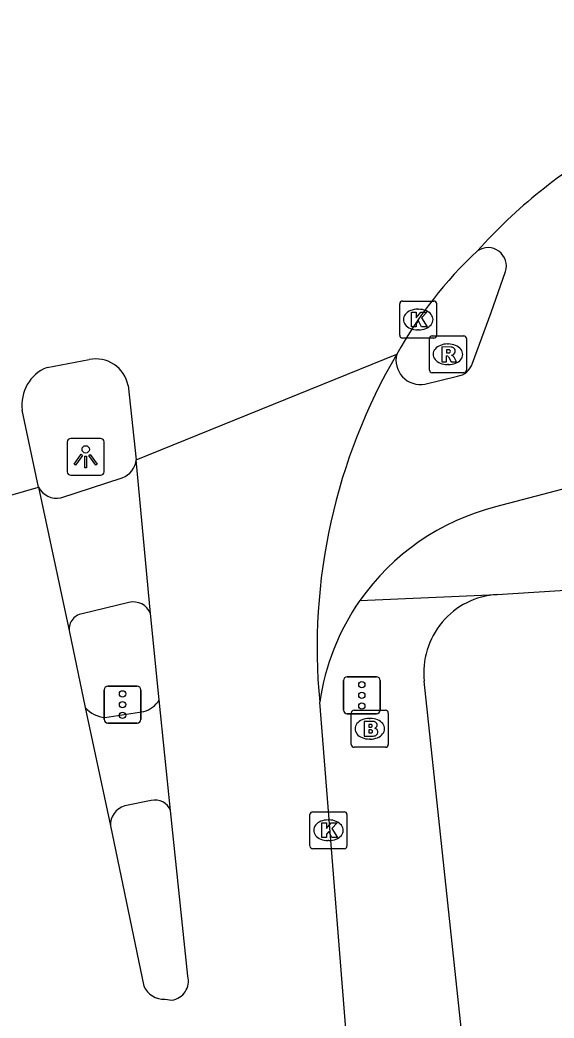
# Model space of a CAD drawing. Extents: x 159689 to 160786, y 387323 to 388339.
# Drawn here: x 160136.09 to 160150.55, y 388275.46 to 388302.49 of the extents above; entities that cross this region are included whole.
import ezdxf

# ---------------------------------------------------------------- set-up
doc = ezdxf.new("R2010")
doc.units = 0
for name, color, linetype in [('IMGEO_Brandkraan', 7, 'Continuous'), ('IMGEO_Fietspad_gesloten', 7, 'Continuous'), ('IMGEO_Fietspad_open', 7, 'Continuous'), ('IMGEO_Kolk', 7, 'Continuous'), ('IMGEO_Lichtpunt', 7, 'Continuous'), ('IMGEO_Rijbaan_lokaal_gesloten', 7, 'Continuous'), ('IMGEO_Rijbaan_regionaal_gesloten', 7, 'Continuous'), ('IMGEO_Rioolput', 7, 'Continuous'), ('IMGEO_Verkeersregelinstallatiepaal', 7, 'Continuous'), ('IMGEO_Voetpad_gesloten', 7, 'Continuous'), ('IMGEO_Voetpad_open', 7, 'Continuous')]:
    doc.layers.add(name, color=color, linetype=linetype)

msp = doc.modelspace()

# ---------------------------------------------------------------- linework, layer by layer
at = {"layer": 'IMGEO_Brandkraan'}
for p, q in [((160145.057, 388282.865), (160145.057, 388283.717)), ((160145.132, 388283.791), (160145.984, 388283.791)), ((160146.058, 388283.717), (160146.058, 388282.865)), ((160145.545, 388283.571), (160145.57, 388283.571)), ((160145.568, 388283.011), (160145.543, 388283.011)), ((160145.984, 388282.791), (160145.132, 388282.791))]:
    msp.add_line(p, q, dxfattribs=at)
for points in [[(160145.057, 388282.865), (160145.057, 388283.717)], [(160145.132, 388283.791), (160145.984, 388283.791)], [(160146.058, 388283.717), (160146.058, 388282.865)], [(160145.405, 388283.491), (160145.405, 388283.091), (160145.618, 388283.091)], [(160145.636, 388283.491), (160145.405, 388283.491)], [(160145.584, 388283.41), (160145.53, 388283.41), (160145.53, 388283.334)], [(160145.53, 388283.334), (160145.583, 388283.334)], [(160145.592, 388283.258), (160145.53, 388283.258), (160145.53, 388283.177)], [(160145.53, 388283.177), (160145.592, 388283.177)], [(160145.984, 388282.791), (160145.132, 388282.791)]]:
    msp.add_lwpolyline(points, dxfattribs=at)
for centre, radius, start, end in [((160145.134, 388283.715), 0.0765, 91.552, 178.448), ((160145.134, 388283.715), 0.0765, 91.552, 178.448), ((160145.982, 388283.715), 0.0765, 1.552, 88.448), ((160145.982, 388283.715), 0.0765, 1.552, 88.448), ((160145.64, 388283.346), 0.145, 59.4692, 91.5367), ((160145.665, 388283.393), 0.0922, 285.5137, 58.1501), ((160145.585, 388283.372), 0.0379, 267.8285, 90.9355), ((160145.593, 388283.217), 0.0404, 269.8759, 90.5077), ((160145.67, 388283.201), 0.105, 301.3115, 78.989), ((160145.624, 388283.342), 0.251, 268.6676, 293.5347), ((160145.134, 388282.867), 0.0765, 181.552, 268.448), ((160145.134, 388282.867), 0.0765, 181.552, 268.448), ((160145.982, 388282.867), 0.0765, 271.552, 358.448), ((160145.982, 388282.867), 0.0765, 271.552, 358.448)]:
    msp.add_arc(centre, radius, start, end, dxfattribs=at)
for centre, major_axis, ratio, start_param, end_param in [((160145.544, 388283.291), (-0.387, 0.002), 0.722429, 4.712389, 7.853982), ((160145.569, 388283.291), (-0.39, 0.002), 0.717154, 1.570796, 4.712389)]:
    msp.add_ellipse(centre, major_axis=major_axis, ratio=ratio, start_param=start_param, end_param=end_param, dxfattribs=at)
at = {"layer": 'IMGEO_Fietspad_gesloten'}
for points in [[(160137.194, 388289.545), (160138.854, 388290.087)], [(160139.037, 388286.711), (160137.767, 388286.408)]]:
    msp.add_lwpolyline(points, dxfattribs=at)
for centre, radius, start, end in [((160138.655, 388290.635), 0.583, 289.988, 354.2782), ((160137.085, 388290.093), 0.559, 207.1663, 281.2263), ((160139.16, 388286.234), 0.493, 21.19, 104.4268), ((160137.846, 388285.984), 0.431, 100.5831, 190.8925)]:
    msp.add_arc(centre, radius, start, end, dxfattribs=at)
at = {"layer": 'IMGEO_Fietspad_open'}
for points in [[(160148.341, 388293.19), (160148.841, 388294.567), (160149.234, 388295.671)], [(160147.047, 388292.625), (160147.929, 388292.837)], [(160153.296, 388290.442), (160148.962, 388289.297)]]:
    msp.add_lwpolyline(points, dxfattribs=at)
for centre, radius, start, end in [((160148.756, 388295.82), 0.501, 342.6664, 124.175), ((160146.927, 388293.274), 0.66, 165.9234, 280.4991), ((160147.836, 388293.362), 0.533, 280.0195, 341.1602), ((160150.518, 388283.114), 6.376, 104.1268, 145.0978), ((160150.506, 388283.109), 6.369, 144.9979, 171.8737)]:
    msp.add_arc(centre, radius, start, end, dxfattribs=at)
at = {"layer": 'IMGEO_Kolk'}
for p, q in [((160146.367, 388293.947), (160146.367, 388294.799)), ((160146.442, 388294.873), (160147.294, 388294.873)), ((160147.368, 388294.799), (160147.368, 388293.947)), ((160146.855, 388294.653), (160146.88, 388294.653)), ((160146.878, 388294.093), (160146.853, 388294.093)), ((160147.294, 388293.873), (160146.442, 388293.873)), ((160144.013, 388281.042), (160144.865, 388281.042)), ((160143.938, 388280.116), (160143.938, 388280.968)), ((160144.426, 388280.822), (160144.451, 388280.822)), ((160144.939, 388280.968), (160144.939, 388280.116)), ((160144.449, 388280.262), (160144.424, 388280.262)), ((160144.865, 388280.042), (160144.013, 388280.042))]:
    msp.add_line(p, q, dxfattribs=at)
for points in [[(160146.367, 388293.947), (160146.367, 388294.799)], [(160146.442, 388294.873), (160147.294, 388294.873)], [(160147.368, 388294.799), (160147.368, 388293.947)], [(160146.688, 388294.573), (160146.811, 388294.573), (160146.811, 388294.422), (160146.941, 388294.573), (160147.105, 388294.573), (160146.959, 388294.422), (160147.112, 388294.173), (160146.96, 388294.173), (160146.875, 388294.337), (160146.811, 388294.27), (160146.811, 388294.173), (160146.688, 388294.173), (160146.688, 388294.573)], [(160147.294, 388293.873), (160146.442, 388293.873)], [(160144.013, 388281.042), (160144.865, 388281.042)], [(160143.938, 388280.116), (160143.938, 388280.968)], [(160144.259, 388280.742), (160144.382, 388280.742), (160144.382, 388280.591), (160144.512, 388280.742), (160144.676, 388280.742), (160144.53, 388280.591), (160144.683, 388280.342), (160144.531, 388280.342), (160144.446, 388280.506), (160144.382, 388280.439), (160144.382, 388280.342), (160144.259, 388280.342), (160144.259, 388280.742)], [(160144.939, 388280.968), (160144.939, 388280.116)], [(160144.865, 388280.042), (160144.013, 388280.042)]]:
    msp.add_lwpolyline(points, dxfattribs=at)
for centre, start, end in [((160146.444, 388294.797), 91.552, 178.448), ((160146.444, 388294.797), 91.552, 178.448), ((160147.292, 388294.797), 1.552, 88.448), ((160147.292, 388294.797), 1.552, 88.448), ((160146.444, 388293.949), 181.552, 268.448), ((160146.444, 388293.949), 181.552, 268.448), ((160147.292, 388293.949), 271.552, 358.448), ((160147.292, 388293.949), 271.552, 358.448), ((160144.015, 388280.966), 91.552, 178.448), ((160144.015, 388280.966), 91.552, 178.448), ((160144.863, 388280.966), 1.552, 88.448), ((160144.863, 388280.966), 1.552, 88.448), ((160144.015, 388280.118), 181.552, 268.448), ((160144.015, 388280.118), 181.552, 268.448), ((160144.863, 388280.118), 271.552, 358.448), ((160144.863, 388280.118), 271.552, 358.448)]:
    msp.add_arc(centre, 0.0765, start, end, dxfattribs=at)
for centre, major_axis, ratio, start_param, end_param in [((160146.854, 388294.373), (-0.387, 0.002), 0.722429, 4.712389, 7.853982), ((160146.879, 388294.373), (-0.39, 0.002), 0.717154, 1.570796, 4.712389), ((160144.425, 388280.542), (-0.387, 0.002), 0.722429, 4.712389, 7.853982), ((160144.45, 388280.542), (-0.39, 0.002), 0.717154, 1.570796, 4.712389)]:
    msp.add_ellipse(centre, major_axis=major_axis, ratio=ratio, start_param=start_param, end_param=end_param, dxfattribs=at)
at = {"layer": 'IMGEO_Lichtpunt'}
for p, q in [((160137.367, 388291.06), (160137.367, 388290.253)), ((160137.367, 388291.06), (160137.367, 388290.253)), ((160138.269, 388291.155), (160137.461, 388291.155)), ((160138.269, 388291.155), (160137.461, 388291.155)), ((160138.363, 388290.253), (160138.363, 388291.06)), ((160138.363, 388290.253), (160138.363, 388291.06)), ((160137.461, 388290.159), (160138.269, 388290.159)), ((160137.461, 388290.159), (160138.269, 388290.159))]:
    msp.add_line(p, q, dxfattribs=at)
for points in [[(160137.741, 388290.724), (160137.78, 388290.696), (160137.592, 388290.434), (160137.554, 388290.461), (160137.741, 388290.724)], [(160137.843, 388290.676), (160137.89, 388290.676), (160137.89, 388290.354), (160137.843, 388290.354), (160137.843, 388290.676)], [(160137.953, 388290.696), (160137.991, 388290.723), (160138.178, 388290.461), (160138.139, 388290.433), (160137.953, 388290.696)]]:
    msp.add_lwpolyline(points, dxfattribs=at)
msp.add_circle((160137.866, 388290.858), 0.0994, dxfattribs=at)
for centre, start, end in [((160137.461, 388291.06), 90, 180), ((160137.461, 388291.06), 90, 180), ((160138.269, 388291.06), 0, 90), ((160138.269, 388291.06), 0, 90), ((160137.461, 388290.253), 180, 270), ((160137.461, 388290.253), 180, 270), ((160138.269, 388290.253), 270, 0), ((160138.269, 388290.253), 270, 360)]:
    msp.add_arc(centre, 0.0946, start, end, dxfattribs=at)
at = {"layer": 'IMGEO_Rijbaan_lokaal_gesloten'}
for points in [[(160139.619, 388286.412), (160139.235, 388290.577)], [(160136.588, 388289.838), (160137.423, 388285.903)], [(160139.855, 388284.07), (160139.619, 388286.412)], [(160137.423, 388285.903), (160137.853, 388283.864)], [(160140.165, 388281.076), (160139.855, 388284.07)], [(160145.1, 388272.783), (160144.201, 388284.009)], [(160137.853, 388283.864), (160138.533, 388280.661)], [(160140.628, 388276.592), (160140.165, 388281.076)], [(160138.533, 388280.661), (160139.443, 388276.322)], [(160140.014, 388275.966), (160140.2, 388275.943)]]:
    msp.add_lwpolyline(points, dxfattribs=at)
for centre, radius, start, end in [((160159.856, 388285.487), 15.725, 149.6454, 185.3948), ((160140.129, 388276.456), 0.518, 277.9142, 15.278), ((160139.982, 388276.551), 0.586, 203.0007, 273.1149)]:
    msp.add_arc(centre, radius, start, end, dxfattribs=at)
at = {"layer": 'IMGEO_Rijbaan_regionaal_gesloten'}
for points in [[(160139.235, 388290.577), (160146.287, 388293.434)], [(160136.818, 388293.078), (160137.96, 388293.291)], [(160139.015, 388292.59), (160139.235, 388290.577)], [(160136.588, 388289.838), (160136.15, 388291.917)], [(160131.489, 388288.36), (160136.588, 388289.838)]]:
    msp.add_lwpolyline(points, dxfattribs=at)
for centre, radius, start, end in [((160159.301, 388286.513), 14.551, 119.654, 138.0804), ((160156.192, 388287.955), 11.319, 132.9861, 151.0489), ((160138.137, 388292.414), 0.895, 11.3703, 101.4252), ((160137.226, 388292.071), 1.087, 112.032, 188.1387)]:
    msp.add_arc(centre, radius, start, end, dxfattribs=at)
at = {"layer": 'IMGEO_Rioolput'}
for p, q in [((160147.173, 388293.006), (160147.173, 388293.858)), ((160147.248, 388293.932), (160148.1, 388293.932)), ((160147.661, 388293.712), (160147.686, 388293.712)), ((160148.174, 388293.858), (160148.174, 388293.006)), ((160148.1, 388292.932), (160147.248, 388292.932)), ((160147.684, 388293.152), (160147.659, 388293.152))]:
    msp.add_line(p, q, dxfattribs=at)
for points in [[(160147.173, 388293.006), (160147.173, 388293.858)], [(160147.248, 388293.932), (160148.1, 388293.932)], [(160148.174, 388293.858), (160148.174, 388293.006)], [(160147.762, 388293.63), (160147.51, 388293.632), (160147.51, 388293.232)], [(160147.688, 388293.551), (160147.634, 388293.551), (160147.634, 388293.47)], [(160147.634, 388293.47), (160147.686, 388293.47)], [(160147.51, 388293.232), (160147.634, 388293.232), (160147.634, 388293.394), (160147.645, 388293.394)], [(160147.692, 388293.365), (160147.763, 388293.232), (160147.903, 388293.232), (160147.838, 388293.358)], [(160148.1, 388292.932), (160147.248, 388292.932)]]:
    msp.add_lwpolyline(points, dxfattribs=at)
for centre, radius, start, end in [((160147.25, 388293.856), 0.0765, 91.552, 178.448), ((160147.25, 388293.856), 0.0765, 91.552, 178.448), ((160148.098, 388293.856), 0.0765, 1.552, 88.448), ((160148.098, 388293.856), 0.0765, 1.552, 88.448), ((160147.67, 388293.659), 0.19, 274.7715, 282.9687), ((160147.694, 388293.455), 0.0964, 77.0061, 93.1865), ((160147.708, 388293.512), 0.0378, 276.6634, 79.6772), ((160147.761, 388293.52), 0.109, 350.3612, 89.416), ((160147.759, 388293.52), 0.112, 277.5842, 350.9817), ((160147.644, 388293.341), 0.0533, 26.0293, 88.6989), ((160147.743, 388293.305), 0.108, 29.5134, 73.7905), ((160147.25, 388293.008), 0.0765, 181.552, 268.448), ((160147.25, 388293.008), 0.0765, 181.552, 268.448), ((160148.098, 388293.008), 0.0765, 271.552, 358.448), ((160148.098, 388293.008), 0.0765, 271.552, 358.448)]:
    msp.add_arc(centre, radius, start, end, dxfattribs=at)
for centre, major_axis, ratio, start_param, end_param in [((160147.66, 388293.432), (-0.387, 0.002), 0.722429, 4.712389, 7.853982), ((160147.685, 388293.432), (-0.39, 0.002), 0.717154, 1.570796, 4.712389)]:
    msp.add_ellipse(centre, major_axis=major_axis, ratio=ratio, start_param=start_param, end_param=end_param, dxfattribs=at)
at = {"layer": 'IMGEO_Verkeersregelinstallatiepaal'}
for p, q in [((160144.847, 388283.798), (160144.847, 388284.598)), ((160144.847, 388284.598), (160144.847, 388283.798)), ((160144.947, 388284.698), (160145.737, 388284.698)), ((160145.737, 388284.698), (160144.947, 388284.698)), ((160145.837, 388284.598), (160145.837, 388283.798)), ((160145.837, 388283.798), (160145.837, 388284.598)), ((160138.368, 388283.546), (160138.368, 388284.346)), ((160138.368, 388284.346), (160138.368, 388283.546)), ((160138.468, 388284.446), (160139.258, 388284.446)), ((160139.258, 388284.446), (160138.468, 388284.446)), ((160139.358, 388284.346), (160139.358, 388283.546)), ((160139.358, 388283.546), (160139.358, 388284.346)), ((160145.737, 388283.698), (160144.947, 388283.698)), ((160144.947, 388283.698), (160145.737, 388283.698)), ((160139.258, 388283.446), (160138.468, 388283.446)), ((160138.468, 388283.446), (160139.258, 388283.446))]:
    msp.add_line(p, q, dxfattribs=at)
for centre in [(160145.342, 388284.488), (160138.863, 388284.236), (160145.342, 388284.198), (160138.863, 388283.946), (160145.342, 388283.908), (160138.863, 388283.656)]:
    msp.add_circle(centre, 0.085, dxfattribs=at)
for centre, start, end in [((160144.947, 388284.598), 90, 180), ((160144.947, 388284.598), 90, 180), ((160145.737, 388284.598), 0, 90), ((160145.737, 388284.598), 360, 90), ((160138.468, 388284.346), 90, 180), ((160138.468, 388284.346), 90, 180), ((160139.258, 388284.346), 0, 90), ((160139.258, 388284.346), 360, 90), ((160144.947, 388283.798), 180, 270), ((160144.947, 388283.798), 180, 270), ((160145.737, 388283.798), 270, 0), ((160145.737, 388283.798), 270, 0), ((160138.468, 388283.546), 180, 270), ((160138.468, 388283.546), 180, 270), ((160139.258, 388283.546), 270, 0), ((160139.258, 388283.546), 270, 0)]:
    msp.add_arc(centre, 0.1, start, end, dxfattribs=at)
at = {"layer": 'IMGEO_Voetpad_gesloten'}
for points in [[(160138.388, 388283.595), (160139.437, 388283.76)], [(160139.638, 388281.344), (160138.924, 388281.205)]]:
    msp.add_lwpolyline(points, dxfattribs=at)
for centre, radius, start, end in [((160139.286, 388284.401), 0.658, 283.2821, 329.8411), ((160138.464, 388284.412), 0.821, 221.907, 264.7061), ((160139.747, 388280.906), 0.451, 22.1404, 103.9494), ((160139.081, 388280.68), 0.548, 106.6374, 181.9492)]:
    msp.add_arc(centre, radius, start, end, dxfattribs=at)
at = {"layer": 'IMGEO_Voetpad_open'}
for points in [[(160149.004, 388286.929), (160387.915, 388302.12), (160392.653, 388302.487)], [(160145.289, 388286.762), (160149.004, 388286.929)], [(160153.374, 388225.141), (160150.721, 388250), (160147.032, 388284.577)]]:
    msp.add_lwpolyline(points, dxfattribs=at)
msp.add_arc((160149.144, 388284.809), 2.125, 93.7856, 186.2591, dxfattribs=at)

doc.saveas('drawing.dxf')
